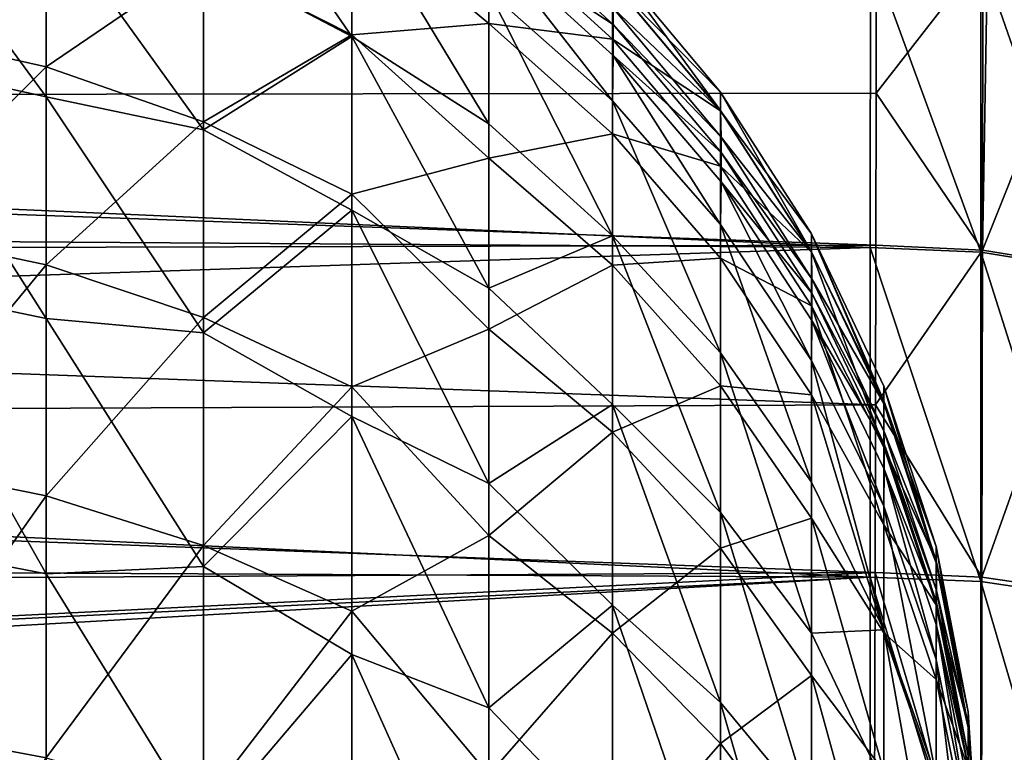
# Model space of a CAD drawing. Header units: metres. Extents: x -22 to 73, y -229 to 22.
# Tile 444 of 447: x 66 to 69.7, y 14.19 to 16.94. Entities that reach past the tile are written whole.
import ezdxf

# ---------------------------------------------------------------- set-up
doc = ezdxf.new("R2010")
doc.units = ezdxf.units.M
doc.layers.add('solid_509500_SW0001', color=7, linetype='CONTINUOUS')

msp = doc.modelspace()

# ---------------------------------------------------------------- linework, layer by layer
at = {"layer": 'solid_509500_SW0001'}
for points in [[(66.688698, 17.687613, 73.332405), (67.245842, 17.400145, 73.245743), (67.245842, 16.876701, 74.742386)], [(66.688698, 17.169436, 74.81884), (66.688698, 17.687613, 73.332405), (67.245842, 16.876701, 74.742386)], [(66.098099, 17.379587, 61.718239), (65.48349, 17.521626, 61.666901), (65.48349, 16.900484, 60.158501)], [(65.48349, 17.488239, 75.040985), (66.098099, 17.348135, 74.984573), (66.098099, 16.650625, 76.514618)], [(65.48349, 17.488239, 75.040985), (66.098099, 16.650625, 76.514618), (65.48349, 16.785095, 76.583382)], [(66.098099, 16.763481, 60.222065), (66.098099, 17.379587, 61.718239), (65.48349, 16.900484, 60.158501)], [(66.688698, 17.16567, 61.795559), (66.098099, 17.379587, 61.718239), (66.098099, 16.763481, 60.222065)], [(67.245842, 17.400145, 73.245743), (67.76059, 17.047596, 73.139458), (67.76059, 16.549444, 74.568901)], [(67.245842, 16.876701, 74.742386), (67.245842, 17.400145, 73.245743), (67.76059, 16.549444, 74.568901)], [(66.098099, 17.348135, 74.984573), (66.688698, 17.169436, 74.81884), (66.688698, 16.526596, 76.255768)], [(66.098099, 16.650625, 76.514618), (66.098099, 17.348135, 74.984573), (66.688698, 16.526596, 76.255768)], [(67.245842, 16.883303, 61.897617), (67.245842, 17.352383, 63.39785), (66.688698, 17.16567, 61.795559)], [(67.76059, 16.925833, 63.233883), (67.245842, 17.352383, 63.39785), (67.245842, 16.883303, 61.897617)], [(67.76059, 16.925833, 63.233883), (67.76059, 17.290178, 64.798531), (67.245842, 17.352383, 63.39785)], [(67.764252, 17.349119, 71.714561), (68.226784, 16.983513, 70.969849), (68.227425, 16.922478, 71.659492)], [(67.764252, 17.349119, 71.714561), (68.227425, 16.922478, 71.659492), (67.76429, 17.226109, 72.433189)], [(53.799999, 16.771345, 55.361885), (53.799999, 17.321465, 56.127052), (69.193031, 17.199686, 55.951317)], [(68.224693, 16.867073, 64.876869), (67.76059, 17.290178, 64.798531), (67.76059, 16.925833, 63.233883)], [(68.224693, 16.867073, 64.876869), (68.224693, 17.081715, 66.429298), (67.76059, 17.290178, 64.798531)], [(53.799999, 16.64447, 80.804749), (69.215134, 17.202192, 80.045105), (53.799999, 17.202192, 80.045105)], [(53.799999, 16.64447, 80.804749), (69.214699, 16.663616, 80.779823), (69.215134, 17.202192, 80.045105)], [(53.799999, 16.771345, 55.361885), (69.193031, 17.199686, 55.951317), (69.192741, 16.084406, 54.498447)], [(67.76429, 17.226109, 72.433189), (68.224693, 16.635614, 73.015251), (67.76059, 17.047596, 73.139458)], [(67.76429, 17.226109, 72.433189), (68.227455, 16.805435, 72.343254), (68.224693, 16.635614, 73.015251)], [(68.227425, 16.922478, 71.659492), (68.227455, 16.805435, 72.343254), (67.76429, 17.226109, 72.433189)], [(69.608131, 16.066902, 54.522552), (69.192741, 16.084406, 54.498447), (69.193031, 17.199686, 55.951317)], [(69.608131, 16.066902, 54.522552), (69.193031, 17.199686, 55.951317), (69.608147, 17.180725, 55.974556)], [(69.615631, 17.180197, 80.029701), (69.215134, 17.202192, 80.045105), (69.214699, 16.663616, 80.779823)], [(66.688698, 16.557148, 60.317802), (66.688698, 17.16567, 61.795559), (66.098099, 16.763481, 60.222065)], [(66.688698, 16.526596, 76.255768), (66.688698, 17.169436, 74.81884), (67.245842, 16.876701, 74.742386)], [(67.245842, 16.883303, 61.897617), (66.688698, 17.16567, 61.795559), (66.688698, 16.557148, 60.317802)], [(68.63073, 16.599192, 69.516258), (68.224693, 17.082657, 69.560417), (68.224693, 17.153776, 67.994835)], [(68.63073, 16.668299, 67.994987), (68.224693, 17.153776, 67.994835), (68.224693, 17.081715, 66.429298)], [(68.63073, 16.668299, 67.994987), (68.63073, 16.599192, 69.516258), (68.224693, 17.153776, 67.994835)], [(69.6138, 16.074141, 81.472069), (69.615631, 17.180197, 80.029701), (69.214699, 16.663616, 80.779823)], [(69.608131, 16.066902, 54.522552), (69.608147, 17.180725, 55.974556), (70.018959, 16.000114, 54.578491)], [(69.608147, 17.180725, 55.974556), (70.018982, 17.109333, 56.024418), (70.018959, 16.000114, 54.578491)], [(69.6138, 16.074141, 81.472069), (69.632294, 17.178318, 80.028389), (69.615631, 17.180197, 80.029701)], [(69.6138, 16.074141, 81.472069), (70.026833, 17.110533, 79.980927), (69.632294, 17.178318, 80.028389)], [(68.226784, 16.983513, 70.969849), (68.224693, 17.082657, 69.560417), (68.63073, 16.599192, 69.516258)], [(68.63073, 16.598276, 66.473755), (68.224693, 17.081715, 66.429298), (68.224693, 16.867073, 64.876869)], [(68.63073, 16.598276, 66.473755), (68.63073, 16.668299, 67.994987), (68.224693, 17.081715, 66.429298)], [(69.6138, 16.074141, 81.472069), (70.025009, 16.008558, 81.417992), (70.026833, 17.110533, 79.980927)], [(67.76059, 17.047596, 73.139458), (68.224693, 16.635614, 73.015251), (68.224693, 16.128176, 74.463615)], [(67.76059, 16.549444, 74.568901), (67.76059, 17.047596, 73.139458), (68.224693, 16.128176, 74.463615)], [(68.632156, 16.4988, 70.947418), (68.226784, 16.983513, 70.969849), (68.63073, 16.599192, 69.516258)], [(68.227425, 16.922478, 71.659492), (68.226784, 16.983513, 70.969849), (68.632156, 16.4988, 70.947418)], [(66.098099, 16.763481, 60.222065), (65.48349, 16.900484, 60.158501), (65.48349, 16.14978, 58.710217)], [(67.76059, 16.420208, 61.709019), (67.76059, 16.925833, 63.233883), (67.245842, 16.883303, 61.897617)], [(68.224693, 16.511644, 63.350513), (67.76059, 16.925833, 63.233883), (67.76059, 16.420208, 61.709019)], [(68.224693, 16.511644, 63.350513), (68.224693, 16.867073, 64.876869), (67.76059, 16.925833, 63.233883)], [(68.227425, 16.922478, 71.659492), (68.632156, 16.4988, 70.947418), (68.632614, 16.441288, 71.597389)], [(68.227425, 16.922478, 71.659492), (68.632614, 16.441288, 71.597389), (68.227455, 16.805435, 72.343254)], [(67.245842, 16.28479, 60.444172), (67.245842, 16.883303, 61.897617), (66.688698, 16.557148, 60.317802)], [(66.688698, 16.526596, 76.255768), (67.245842, 16.876701, 74.742386), (67.245842, 16.2248, 76.187714)], [(67.76059, 16.420208, 61.709019), (67.245842, 16.883303, 61.897617), (67.245842, 16.28479, 60.444172)], [(67.245842, 16.876701, 74.742386), (67.76059, 16.549444, 74.568901), (67.76059, 15.931678, 75.950859)], [(67.245842, 16.2248, 76.187714), (67.245842, 16.876701, 74.742386), (67.76059, 15.931678, 75.950859)], [(68.63073, 16.389709, 64.965263), (68.224693, 16.867073, 64.876869), (68.224693, 16.511644, 63.350513)], [(68.63073, 16.389709, 64.965263), (68.63073, 16.598276, 66.473755), (68.224693, 16.867073, 64.876869)], [(65.48349, 16.785095, 76.583382), (66.098099, 16.650625, 76.514618), (66.098099, 15.818501, 77.97583)], [(65.48349, 16.785095, 76.583382), (66.098099, 15.818501, 77.97583), (65.48349, 15.94625, 78.056389)], [(68.227455, 16.805435, 72.343254), (68.63073, 16.170799, 72.875122), (68.224693, 16.635614, 73.015251)], [(68.227455, 16.805435, 72.343254), (68.632637, 16.330978, 72.241814), (68.63073, 16.170799, 72.875122)], [(68.632614, 16.441288, 71.597389), (68.632637, 16.330978, 72.241814), (68.227455, 16.805435, 72.343254)], [(53.799999, 16.18745, 54.622166), (53.799999, 16.771345, 55.361885), (69.192741, 16.084406, 54.498447)], [(66.098099, 16.018864, 58.785522), (66.098099, 16.763481, 60.222065), (65.48349, 16.14978, 58.710217)], [(66.688698, 16.557148, 60.317802), (66.098099, 16.763481, 60.222065), (66.098099, 16.018864, 58.785522)], [(53.799999, 16.64447, 80.804749), (69.213615, 16.093622, 81.490562), (69.214699, 16.663616, 80.779823)], [(53.799999, 16.64447, 80.804749), (53.799999, 16.053226, 81.538605), (69.213615, 16.093622, 81.490562)], [(66.098099, 16.650625, 76.514618), (66.688698, 16.526596, 76.255768), (66.688698, 15.763762, 77.632751)], [(66.098099, 15.818501, 77.97583), (66.098099, 16.650625, 76.514618), (66.688698, 15.763762, 77.632751)], [(68.972176, 16.068521, 69.467781), (68.63073, 16.599192, 69.516258), (68.63073, 16.668299, 67.994987)], [(68.972176, 16.135418, 67.995148), (68.63073, 16.668299, 67.994987), (68.63073, 16.598276, 66.473755)], [(68.972176, 16.135418, 67.995148), (68.972176, 16.068521, 69.467781), (68.63073, 16.668299, 67.994987)], [(69.6138, 16.074141, 81.472069), (69.214699, 16.663616, 80.779823), (69.213615, 16.093622, 81.490562)], [(68.224693, 16.635614, 73.015251), (68.63073, 16.170799, 72.875122), (68.63073, 15.688564, 74.25544)], [(68.224693, 16.128176, 74.463615), (68.224693, 16.635614, 73.015251), (68.63073, 15.688564, 74.25544)], [(68.632156, 16.4988, 70.947418), (68.63073, 16.599192, 69.516258), (68.972176, 16.068521, 69.467781)], [(68.972176, 16.067635, 66.522545), (68.63073, 16.598276, 66.473755), (68.63073, 16.389709, 64.965263)], [(68.972176, 16.067635, 66.522545), (68.972176, 16.135418, 67.995148), (68.63073, 16.598276, 66.473755)], [(66.688698, 15.821695, 58.898937), (66.688698, 16.557148, 60.317802), (66.098099, 16.018864, 58.785522)], [(67.245842, 16.28479, 60.444172), (66.688698, 16.557148, 60.317802), (66.688698, 15.821695, 58.898937)], [(66.688698, 15.763762, 77.632751), (66.688698, 16.526596, 76.255768), (67.245842, 16.2248, 76.187714)], [(67.76059, 15.931678, 75.950859), (67.76059, 16.549444, 74.568901), (68.224693, 16.128176, 74.463615)], [(68.224693, 16.018393, 61.862965), (68.224693, 16.511644, 63.350513), (67.76059, 16.420208, 61.709019)], [(68.63073, 16.044338, 63.482101), (68.224693, 16.511644, 63.350513), (68.224693, 16.018393, 61.862965)], [(68.63073, 16.044338, 63.482101), (68.63073, 16.389709, 64.965263), (68.224693, 16.511644, 63.350513)], [(68.973061, 15.966859, 70.922798), (68.632156, 16.4988, 70.947418), (68.972176, 16.068521, 69.467781)], [(68.632614, 16.441288, 71.597389), (68.632156, 16.4988, 70.947418), (68.973061, 15.966859, 70.922798)], [(67.76059, 15.777525, 60.236664), (67.76059, 16.420208, 61.709019), (67.245842, 16.28479, 60.444172)], [(68.224693, 16.018393, 61.862965), (67.76059, 16.420208, 61.709019), (67.76059, 15.777525, 60.236664)], [(68.632614, 16.441288, 71.597389), (68.973061, 15.966859, 70.922798), (68.973358, 15.913239, 71.529243)], [(68.632614, 16.441288, 71.597389), (68.973358, 15.913239, 71.529243), (68.632637, 16.330978, 72.241814)], [(68.972176, 15.865735, 65.062279), (68.63073, 16.389709, 64.965263), (68.63073, 16.044338, 63.482101)], [(68.972176, 15.865735, 65.062279), (68.972176, 16.067635, 66.522545), (68.63073, 16.389709, 64.965263)], [(68.632637, 16.330978, 72.241814), (68.972176, 15.6606, 72.721306), (68.63073, 16.170799, 72.875122)], [(68.632637, 16.330978, 72.241814), (68.973373, 15.810319, 72.130501), (68.972176, 15.6606, 72.721306)], [(68.973358, 15.913239, 71.529243), (68.973373, 15.810319, 72.130501), (68.632637, 16.330978, 72.241814)], [(67.245842, 15.561435, 59.048649), (67.245842, 16.28479, 60.444172), (66.688698, 15.821695, 58.898937)], [(67.76059, 15.777525, 60.236664), (67.245842, 16.28479, 60.444172), (67.245842, 15.561435, 59.048649)], [(66.688698, 15.763762, 77.632751), (67.245842, 16.2248, 76.187714), (67.245842, 15.449404, 77.570724)], [(67.245842, 16.2248, 76.187714), (67.76059, 15.931678, 75.950859), (67.76059, 15.19876, 77.275352)], [(67.245842, 15.449404, 77.570724), (67.245842, 16.2248, 76.187714), (67.76059, 15.19876, 77.275352)], [(53.799999, 15.570957, 53.909389), (53.799999, 16.18745, 54.622166), (69.192741, 16.084406, 54.498447)], [(68.63073, 16.170799, 72.875122), (68.972176, 15.6606, 72.721306), (68.972176, 15.203321, 74.033585)], [(68.63073, 15.688564, 74.25544), (68.63073, 16.170799, 72.875122), (68.972176, 15.203321, 74.033585)], [(66.098099, 16.018864, 58.785522), (65.48349, 16.14978, 58.710217), (65.48349, 15.275268, 57.333149)], [(67.76059, 15.931678, 75.950859), (68.224693, 16.128176, 74.463615), (68.224693, 15.494913, 75.861557)], [(68.224693, 16.128176, 74.463615), (68.63073, 15.688564, 74.25544), (68.63073, 15.088756, 75.588875)], [(68.224693, 15.494913, 75.861557), (68.224693, 16.128176, 74.463615), (68.63073, 15.088756, 75.588875)], [(69.243576, 15.499146, 69.415771), (68.972176, 16.068521, 69.467781), (68.972176, 16.135418, 67.995148)], [(69.243576, 15.508695, 66.692978), (68.972176, 16.135418, 67.995148), (68.972176, 16.067635, 66.522545)], [(69.243576, 15.563578, 68.054581), (69.243576, 15.499146, 69.415771), (68.972176, 16.135418, 67.995148)], [(69.243576, 15.508695, 66.692978), (69.243576, 15.563578, 68.054581), (68.972176, 16.135418, 67.995148)], [(53.799999, 16.053226, 81.538605), (69.212212, 15.49331, 82.175941), (69.213615, 16.093622, 81.490562)], [(53.799999, 15.570957, 53.909389), (69.192741, 16.084406, 54.498447), (69.192551, 14.846922, 53.148438)], [(69.608109, 14.830646, 53.173069), (69.192551, 14.846922, 53.148438), (69.192741, 16.084406, 54.498447)], [(69.608109, 14.830646, 53.173069), (69.192741, 16.084406, 54.498447), (69.608131, 16.066902, 54.522552)], [(69.6138, 16.074141, 81.472069), (69.213615, 16.093622, 81.490562), (69.212212, 15.49331, 82.175941)], [(53.799999, 16.053226, 81.538605), (53.799999, 15.429655, 82.245201), (69.212212, 15.49331, 82.175941)], [(68.973061, 15.966859, 70.922798), (68.972176, 16.068521, 69.467781), (69.243576, 15.499146, 69.415771)], [(69.243576, 15.334918, 65.341385), (68.972176, 16.067635, 66.522545), (68.972176, 15.865735, 65.062279)], [(69.243576, 15.334918, 65.341385), (69.243576, 15.508695, 66.692978), (68.972176, 16.067635, 66.522545)], [(69.6138, 16.074141, 81.472069), (69.212212, 15.49331, 82.175941), (69.611755, 14.846608, 82.813774)], [(69.608109, 14.830646, 53.173069), (69.608131, 16.066902, 54.522552), (70.018944, 14.768988, 53.234653)], [(69.608131, 16.066902, 54.522552), (70.018959, 16.000114, 54.578491), (70.018944, 14.768988, 53.234653)], [(69.6138, 16.074141, 81.472069), (69.611755, 14.846608, 82.813774), (70.025009, 16.008558, 81.417992)], [(66.098099, 15.15144, 57.419621), (66.098099, 16.018864, 58.785522), (65.48349, 15.275268, 57.333149)], [(66.688698, 15.821695, 58.898937), (66.098099, 16.018864, 58.785522), (66.098099, 15.15144, 57.419621)], [(68.224693, 15.391436, 60.42664), (68.224693, 16.018393, 61.862965), (67.76059, 15.777525, 60.236664)], [(68.63073, 15.565047, 62.036652), (68.63073, 16.044338, 63.482101), (68.224693, 16.018393, 61.862965)], [(68.63073, 15.565047, 62.036652), (68.224693, 16.018393, 61.862965), (68.224693, 15.391436, 60.42664)], [(68.972176, 15.531405, 63.626537), (68.63073, 16.044338, 63.482101), (68.63073, 15.565047, 62.036652)], [(68.972176, 15.531405, 63.626537), (68.972176, 15.865735, 65.062279), (68.63073, 16.044338, 63.482101)], [(69.611755, 14.846608, 82.813774), (70.022942, 14.785789, 82.754219), (70.025009, 16.008558, 81.417992)], [(65.48349, 15.94625, 78.056389), (66.098099, 15.818501, 77.97583), (66.098099, 14.858488, 79.356384)], [(65.48349, 15.94625, 78.056389), (66.098099, 14.858488, 79.356384), (65.48349, 14.978484, 79.448097)], [(69.244026, 15.396194, 70.896385), (68.973061, 15.966859, 70.922798), (69.243576, 15.499146, 69.415771)], [(68.973358, 15.913239, 71.529243), (68.973061, 15.966859, 70.922798), (69.244026, 15.396194, 70.896385)], [(67.76059, 15.19876, 77.275352), (67.76059, 15.931678, 75.950859), (68.224693, 15.494913, 75.861557)], [(68.973358, 15.913239, 71.529243), (69.244026, 15.396194, 70.896385), (69.244194, 15.346771, 71.456131)], [(68.973358, 15.913239, 71.529243), (69.244194, 15.346771, 71.456131), (68.973373, 15.810319, 72.130501)], [(69.243576, 15.04358, 64.010185), (68.972176, 15.865735, 65.062279), (68.972176, 15.531405, 63.626537)], [(69.243576, 15.04358, 64.010185), (69.243576, 15.334918, 65.341385), (68.972176, 15.865735, 65.062279)], [(66.688698, 14.964948, 57.549847), (66.688698, 15.821695, 58.898937), (66.098099, 15.15144, 57.419621)], [(66.098099, 15.818501, 77.97583), (66.688698, 15.763762, 77.632751), (66.688698, 14.88647, 78.939796)], [(66.098099, 14.858488, 79.356384), (66.098099, 15.818501, 77.97583), (66.688698, 14.88647, 78.939796)], [(67.245842, 15.561435, 59.048649), (66.688698, 15.821695, 58.898937), (66.688698, 14.964948, 57.549847)], [(68.973373, 15.810319, 72.130501), (69.243576, 15.11319, 72.556274), (68.972176, 15.6606, 72.721306)], [(68.973373, 15.810319, 72.130501), (69.244202, 15.251781, 72.011086), (69.243576, 15.11319, 72.556274)], [(69.244194, 15.346771, 71.456131), (69.244202, 15.251781, 72.011086), (68.973373, 15.810319, 72.130501)], [(66.688698, 14.88647, 78.939796), (66.688698, 15.763762, 77.632751), (67.245842, 15.449404, 77.570724)], [(67.76059, 15.003148, 58.829109), (67.76059, 15.777525, 60.236664), (67.245842, 15.561435, 59.048649)], [(68.224693, 15.391436, 60.42664), (67.76059, 15.777525, 60.236664), (67.76059, 15.003148, 58.829109)], [(68.63073, 15.688564, 74.25544), (68.972176, 15.203321, 74.033585), (68.972176, 14.636304, 75.302315)], [(68.63073, 15.088756, 75.588875), (68.63073, 15.688564, 74.25544), (68.972176, 14.636304, 75.302315)], [(68.972176, 15.6606, 72.721306), (69.243576, 15.11319, 72.556274), (69.243576, 14.648077, 73.882347)], [(68.972176, 15.203321, 74.033585), (68.972176, 15.6606, 72.721306), (69.243576, 14.648077, 73.882347)], [(53.799999, 14.923105, 53.224991), (53.799999, 15.570957, 53.909389), (69.192551, 14.846922, 53.148438)], [(68.63073, 14.955834, 60.640976), (68.63073, 15.565047, 62.036652), (68.224693, 15.391436, 60.42664)], [(68.972176, 15.067437, 62.227299), (68.63073, 15.565047, 62.036652), (68.63073, 14.955834, 60.640976)], [(68.972176, 15.067437, 62.227299), (68.972176, 15.531405, 63.626537), (68.63073, 15.565047, 62.036652)], [(67.245842, 14.718781, 57.721748), (67.245842, 15.561435, 59.048649), (66.688698, 14.964948, 57.549847)], [(67.76059, 15.003148, 58.829109), (67.245842, 15.561435, 59.048649), (67.245842, 14.718781, 57.721748)], [(69.243576, 14.636912, 62.709564), (68.972176, 15.531405, 63.626537), (68.972176, 15.067437, 62.227299)], [(69.243576, 14.636912, 62.709564), (69.243576, 15.04358, 64.010185), (68.972176, 15.531405, 63.626537)], [(69.440582, 14.900189, 69.361061), (69.243576, 15.499146, 69.415771), (69.243576, 15.563578, 68.054581)], [(69.440582, 14.962132, 68.052475), (69.243576, 15.563578, 68.054581), (69.243576, 15.508695, 66.692978)], [(69.440582, 14.962132, 68.052475), (69.440582, 14.900189, 69.361061), (69.243576, 15.563578, 68.054581)], [(53.799999, 15.429655, 82.245201), (69.210701, 14.863832, 82.834641), (69.212212, 15.49331, 82.175941)], [(67.76059, 15.19876, 77.275352), (68.224693, 15.494913, 75.861557), (68.224693, 14.740767, 77.198158)], [(68.224693, 15.494913, 75.861557), (68.63073, 15.088756, 75.588875), (68.63073, 14.375868, 76.86544)], [(68.224693, 14.740767, 77.198158), (68.224693, 15.494913, 75.861557), (68.63073, 14.375868, 76.86544)], [(69.611755, 14.846608, 82.813774), (69.212212, 15.49331, 82.175941), (69.210701, 14.863832, 82.834641)], [(69.440582, 14.909369, 66.743484), (69.243576, 15.508695, 66.692978), (69.243576, 15.334918, 65.341385)], [(69.440582, 14.909369, 66.743484), (69.440582, 14.962132, 68.052475), (69.243576, 15.508695, 66.692978)], [(69.244026, 15.396194, 70.896385), (69.243576, 15.499146, 69.415771), (69.440582, 14.900189, 69.361061)], [(53.799999, 15.429655, 82.245201), (53.799999, 14.77501, 82.923103), (69.210701, 14.863832, 82.834641)], [(66.688698, 14.88647, 78.939796), (67.245842, 15.449404, 77.570724), (67.245842, 14.556416, 78.880882)], [(67.245842, 15.449404, 77.570724), (67.76059, 15.19876, 77.275352), (67.76059, 14.355989, 78.532814)], [(67.245842, 14.556416, 78.880882), (67.245842, 15.449404, 77.570724), (67.76059, 14.355989, 78.532814)], [(68.224693, 14.636008, 59.053528), (68.224693, 15.391436, 60.42664), (67.76059, 15.003148, 58.829109)], [(68.63073, 14.955834, 60.640976), (68.224693, 15.391436, 60.42664), (68.224693, 14.636008, 59.053528)], [(69.440727, 14.795931, 70.868607), (69.244026, 15.396194, 70.896385), (69.440582, 14.900189, 69.361061)], [(69.244194, 15.346771, 71.456131), (69.244026, 15.396194, 70.896385), (69.440727, 14.795931, 70.868607)], [(69.244194, 15.346771, 71.456131), (69.440727, 14.795931, 70.868607), (69.440804, 14.750939, 71.379234)], [(69.244194, 15.346771, 71.456131), (69.440804, 14.750939, 71.379234), (69.244202, 15.251781, 72.011086)], [(69.440582, 14.742309, 65.44413), (69.243576, 15.334918, 65.341385), (69.243576, 15.04358, 64.010185)], [(69.440582, 14.742309, 65.44413), (69.440582, 14.909369, 66.743484), (69.243576, 15.334918, 65.341385)], [(66.098099, 15.15144, 57.419621), (65.48349, 15.275268, 57.333149), (65.48349, 14.28365, 56.037857)], [(69.244202, 15.251781, 72.011086), (69.440582, 14.53734, 72.382675), (69.243576, 15.11319, 72.556274)], [(69.244202, 15.251781, 72.011086), (69.440811, 14.66429, 71.885483), (69.440582, 14.53734, 72.382675)], [(69.440804, 14.750939, 71.379234), (69.440811, 14.66429, 71.885483), (69.244202, 15.251781, 72.011086)], [(67.76059, 14.355989, 78.532814), (67.76059, 15.19876, 77.275352), (68.224693, 14.740767, 77.198158)], [(68.972176, 14.636304, 75.302315), (68.972176, 15.203321, 74.033585), (69.243576, 14.648077, 73.882347)], [(66.098099, 14.16786, 56.134827), (66.098099, 15.15144, 57.419621), (65.48349, 14.28365, 56.037857)], [(66.688698, 14.964948, 57.549847), (66.098099, 15.15144, 57.419621), (66.098099, 14.16786, 56.134827)], [(68.63073, 15.088756, 75.588875), (68.972176, 14.636304, 75.302315), (68.972176, 13.963639, 76.518326)], [(68.63073, 14.375868, 76.86544), (68.63073, 15.088756, 75.588875), (68.972176, 13.963639, 76.518326)], [(69.243576, 15.11319, 72.556274), (69.440582, 14.53734, 72.382675), (69.440582, 14.09837, 73.637199)], [(69.243576, 14.648077, 73.882347), (69.243576, 15.11319, 72.556274), (69.440582, 14.09837, 73.637199)], [(68.972176, 14.477701, 60.876244), (68.972176, 15.067437, 62.227299), (68.63073, 14.955834, 60.640976)], [(69.243576, 14.118035, 61.449501), (68.972176, 15.067437, 62.227299), (68.972176, 14.477701, 60.876244)], [(69.243576, 14.118035, 61.449501), (69.243576, 14.636912, 62.709564), (68.972176, 15.067437, 62.227299)], [(69.440582, 14.462229, 64.164368), (69.243576, 15.04358, 64.010185), (69.243576, 14.636912, 62.709564)], [(69.440582, 14.462229, 64.164368), (69.440582, 14.742309, 65.44413), (69.243576, 15.04358, 64.010185)], [(65.48349, 14.978484, 79.448097), (66.098099, 14.858488, 79.356384), (66.098099, 13.778349, 80.645126)], [(65.48349, 14.978484, 79.448097), (66.098099, 13.778349, 80.645126), (65.48349, 13.889622, 80.747246)], [(67.76059, 14.103541, 57.498104), (67.76059, 15.003148, 58.829109), (67.245842, 14.718781, 57.721748)], [(68.224693, 14.636008, 59.053528), (67.76059, 15.003148, 58.829109), (67.76059, 14.103541, 57.498104)], [(66.688698, 13.993475, 56.280869), (66.688698, 14.964948, 57.549847), (66.098099, 14.16786, 56.134827)], [(67.245842, 14.718781, 57.721748), (66.688698, 14.964948, 57.549847), (66.688698, 13.993475, 56.280869)], [(68.63073, 14.221787, 59.306728), (68.63073, 14.955834, 60.640976), (68.224693, 14.636008, 59.053528)], [(68.972176, 14.477701, 60.876244), (68.63073, 14.955834, 60.640976), (68.63073, 14.221787, 59.306728)], [(69.560028, 14.281249, 69.304527), (69.440582, 14.900189, 69.361061), (69.440582, 14.962132, 68.052475)], [(69.560028, 14.340618, 68.050293), (69.440582, 14.962132, 68.052475), (69.440582, 14.909369, 66.743484)], [(69.560028, 14.340618, 68.050293), (69.560028, 14.281249, 69.304527), (69.440582, 14.962132, 68.052475)], [(61.798286, 14.484582, 52.794838), (53.799999, 14.923105, 53.224991), (69.192551, 14.846922, 53.148438)], [(69.560028, 14.290048, 66.795677), (69.440582, 14.909369, 66.743484), (69.440582, 14.742309, 65.44413)], [(69.560028, 14.290048, 66.795677), (69.560028, 14.340618, 68.050293), (69.440582, 14.909369, 66.743484)], [(69.440727, 14.795931, 70.868607), (69.440582, 14.900189, 69.361061), (69.560028, 14.281249, 69.304527)], [(53.799999, 14.09061, 83.570961), (69.207748, 13.522199, 84.067055), (69.210701, 14.863832, 82.834641)], [(53.799999, 14.77501, 82.923103), (53.799999, 14.09061, 83.570961), (69.210701, 14.863832, 82.834641)], [(66.098099, 14.858488, 79.356384), (66.688698, 14.88647, 78.939796), (66.688698, 13.901091, 80.167412)], [(66.688698, 13.901091, 80.167412), (66.688698, 14.88647, 78.939796), (67.245842, 14.556416, 78.880882)], [(69.610535, 13.507144, 84.04422), (69.210701, 14.863832, 82.834641), (69.207748, 13.522199, 84.067055)], [(69.611755, 14.846608, 82.813774), (69.210701, 14.863832, 82.834641), (69.610535, 13.507144, 84.04422)], [(62.19199, 14.448019, 52.760094), (61.798286, 14.484582, 52.794838), (69.192551, 14.846922, 53.148438)], [(62.19199, 14.448019, 52.760094), (69.192551, 14.846922, 53.148438), (69.192436, 13.496729, 51.911549)], [(66.098099, 13.778349, 80.645126), (66.098099, 14.858488, 79.356384), (66.688698, 13.901091, 80.167412)], [(69.608086, 13.481326, 51.936394), (69.192436, 13.496729, 51.911549), (69.192551, 14.846922, 53.148438)], [(69.608086, 13.481326, 51.936394), (69.192551, 14.846922, 53.148438), (69.608109, 14.830646, 53.173069)], [(69.608086, 13.481326, 51.936394), (69.608109, 14.830646, 53.173069), (70.018913, 13.425281, 52.003143)], [(69.608109, 14.830646, 53.173069), (70.018944, 14.768988, 53.234653), (70.018913, 13.425281, 52.003143)], [(69.611755, 14.846608, 82.813774), (69.610535, 13.507144, 84.04422), (70.022942, 14.785789, 82.754219)], [(69.56002, 14.17567, 70.839905), (69.440727, 14.795931, 70.868607), (69.560028, 14.281249, 69.304527)], [(69.440804, 14.750939, 71.379234), (69.440727, 14.795931, 70.868607), (69.56002, 14.17567, 70.839905)], [(69.440804, 14.750939, 71.379234), (69.56002, 14.17567, 70.839905), (69.560043, 14.135267, 71.299774)], [(69.440804, 14.750939, 71.379234), (69.560043, 14.135267, 71.299774), (69.440811, 14.66429, 71.885483)], [(69.610535, 13.507144, 84.04422), (70.021667, 13.4516, 83.979401), (70.022942, 14.785789, 82.754219)], [(67.245842, 13.763288, 56.473644), (67.245842, 14.718781, 57.721748), (66.688698, 13.993475, 56.280869)], [(67.76059, 14.103541, 57.498104), (67.245842, 14.718781, 57.721748), (67.245842, 13.763288, 56.473644)], [(67.76059, 14.355989, 78.532814), (68.224693, 14.740767, 77.198158), (68.224693, 13.871621, 78.463005)], [(68.224693, 14.740767, 77.198158), (68.63073, 14.375868, 76.86544), (68.63073, 13.555244, 78.075562)], [(68.224693, 13.871621, 78.463005), (68.224693, 14.740767, 77.198158), (68.63073, 13.555244, 78.075562)], [(69.560028, 14.129926, 65.550301), (69.440582, 14.742309, 65.44413), (69.440582, 14.462229, 64.164368)], [(69.560028, 14.129926, 65.550301), (69.560028, 14.290048, 66.795677), (69.440582, 14.742309, 65.44413)], [(68.972176, 14.636304, 75.302315), (69.243576, 14.648077, 73.882347), (69.243576, 14.066872, 75.161797)], [(69.243576, 14.648077, 73.882347), (69.440582, 14.09837, 73.637199), (69.440582, 13.55137, 74.848534)], [(69.243576, 14.066872, 75.161797), (69.243576, 14.648077, 73.882347), (69.440582, 13.55137, 74.848534)], [(69.440811, 14.66429, 71.885483), (69.560028, 13.942276, 72.203278), (69.440582, 14.53734, 72.382675)], [(69.440811, 14.66429, 71.885483), (69.560043, 14.057237, 71.755699), (69.560028, 13.942276, 72.203278)], [(69.560043, 14.135267, 71.299774), (69.560043, 14.057237, 71.755699), (69.440811, 14.66429, 71.885483)], [(68.224693, 13.758415, 57.755093), (68.224693, 14.636008, 59.053528), (67.76059, 14.103541, 57.498104)], [(68.63073, 14.221787, 59.306728), (68.224693, 14.636008, 59.053528), (68.224693, 13.758415, 57.755093)], [(68.972176, 13.963639, 76.518326), (68.972176, 14.636304, 75.302315), (69.243576, 14.066872, 75.161797)], [(69.440582, 14.071277, 62.914009), (69.243576, 14.636912, 62.709564), (69.243576, 14.118035, 61.449501)], [(69.440582, 14.071277, 62.914009), (69.440582, 14.462229, 64.164368), (69.243576, 14.636912, 62.709564)], [(66.688698, 13.901091, 80.167412), (67.245842, 14.556416, 78.880882), (67.245842, 13.55263, 80.108223)], [(67.245842, 14.556416, 78.880882), (67.76059, 14.355989, 78.532814), (67.76059, 13.409455, 79.714134)], [(67.245842, 13.55263, 80.108223), (67.245842, 14.556416, 78.880882), (67.76059, 13.409455, 79.714134)], [(69.440582, 14.53734, 72.382675), (69.560028, 13.942276, 72.203278), (69.560028, 13.528855, 73.387459)], [(69.440582, 14.09837, 73.637199), (69.440582, 14.53734, 72.382675), (69.560028, 13.528855, 73.387459)], [(68.972176, 13.76712, 59.584648), (68.972176, 14.477701, 60.876244), (68.63073, 14.221787, 59.306728)], [(69.243576, 13.490925, 60.239658), (68.972176, 14.477701, 60.876244), (68.972176, 13.76712, 59.584648)], [(69.243576, 13.490925, 60.239658), (69.243576, 14.118035, 61.449501), (68.972176, 14.477701, 60.876244)], [(69.560028, 13.86148, 64.323692), (69.440582, 14.462229, 64.164368), (69.440582, 14.071277, 62.914009)], [(69.560028, 13.86148, 64.323692), (69.560028, 14.129926, 65.550301), (69.440582, 14.462229, 64.164368)], [(62.576897, 14.375108, 52.691299), (62.19199, 14.448019, 52.760094), (69.192436, 13.496729, 51.911549)], [(62.764202, 14.325165, 52.644554), (62.576897, 14.375108, 52.691299), (69.192436, 13.496729, 51.911549)], [(67.76059, 13.409455, 79.714134), (67.76059, 14.355989, 78.532814), (68.224693, 13.871621, 78.463005)], [(68.63073, 14.375868, 76.86544), (68.972176, 13.963639, 76.518326), (68.972176, 13.190184, 77.672859)], [(68.63073, 13.555244, 78.075562), (68.63073, 14.375868, 76.86544), (68.972176, 13.190184, 77.672859)], [(62.947159, 14.266319, 52.58987), (62.764202, 14.325165, 52.644554), (69.192436, 13.496729, 51.911549)], [(69.560028, 14.340618, 68.050293), (69.599998, 13.709613, 67.948822), (69.599998, 13.696581, 68.599838)], [(69.560028, 14.290048, 66.795677), (69.599998, 13.709613, 67.948822), (69.560028, 14.340618, 68.050293)], [(69.560028, 14.340618, 68.050293), (69.599998, 13.696581, 68.599838), (69.599998, 13.65287, 69.247124)], [(69.560028, 14.340618, 68.050293), (69.599998, 13.65287, 69.247124), (69.560028, 14.281249, 69.304527)], [(66.098099, 14.16786, 56.134827), (65.48349, 14.28365, 56.037857), (65.48349, 13.18253, 54.83427)], [(69.56002, 14.17567, 70.839905), (69.560028, 14.281249, 69.304527), (69.599998, 13.65287, 69.247124)], [(69.560028, 14.290048, 66.795677), (69.599998, 13.642412, 66.643288), (69.599998, 13.69162, 67.29599)], [(69.560028, 14.129926, 65.550301), (69.599998, 13.642412, 66.643288), (69.560028, 14.290048, 66.795677)], [(69.560028, 14.290048, 66.795677), (69.599998, 13.69162, 67.29599), (69.599998, 13.709613, 67.948822)], [(63.041088, 14.231748, 52.557934), (62.947159, 14.266319, 52.58987), (69.192436, 13.496729, 51.911549)], [(63.124493, 14.198237, 52.527119), (63.041088, 14.231748, 52.557934), (69.192436, 13.496729, 51.911549)], [(63.198719, 14.165962, 52.497562), (63.124493, 14.198237, 52.527119), (69.192436, 13.496729, 51.911549)], [(68.63073, 13.369031, 58.04504), (68.63073, 14.221787, 59.306728), (68.224693, 13.758415, 57.755093)], [(68.972176, 13.76712, 59.584648), (68.63073, 14.221787, 59.306728), (68.63073, 13.369031, 58.04504)]]:
    msp.add_3dface(points, dxfattribs=at)

doc.saveas('drawing.dxf')
